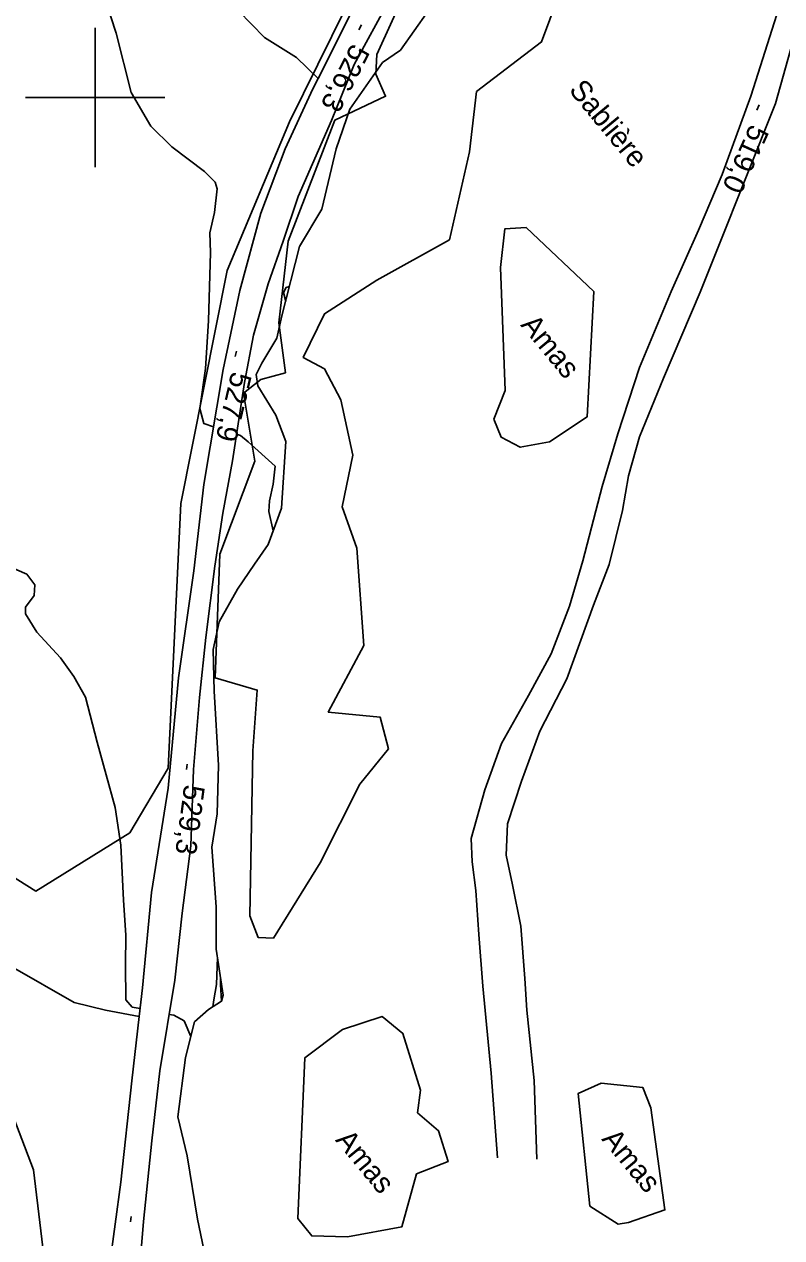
# Model space of a CAD drawing. Extents: x 347312 to 350503, y 6073086 to 6076432.
# Drawn here: x 347489.8 to 347598.7, y 6075236.3 to 6075410.5 of the extents above; entities that cross this region are included whole.
import ezdxf

# ---------------------------------------------------------------- set-up
doc = ezdxf.new("R2010")
doc.units = 0
for name, color, linetype in [('Level 1', 7, 'Continuous'), ('Level 19', 7, 'Continuous'), ('Level 2', 7, 'Continuous'), ('Level 22', 7, 'Continuous'), ('Level 3', 7, 'Continuous'), ('Level 44', 7, 'Continuous'), ('Level 54', 7, 'Continuous'), ('Level 57', 7, 'Continuous'), ('Level 61', 7, 'Continuous')]:
    doc.layers.add(name, color=color, linetype=linetype)

msp = doc.modelspace()

# ---------------------------------------------------------------- linework, layer by layer
at = {"layer": 'Level 1'}
for points in [[(347485.4, 6075333.62), (347490.16, 6075331.59), (347491.33, 6075330.03), (347491.25, 6075328.52), (347490, 6075326.82), (347489.98, 6075325.88)], [(347489.98, 6075325.88), (347491.63, 6075323.26), (347495, 6075319.55), (347496.93, 6075316.9), (347498.62, 6075313.92), (347500.27, 6075307.46), (347502.87, 6075298.09), (347503.67, 6075292.65), (347504.09, 6075284.78)], [(347504.09, 6075284.78), (347504.41, 6075279.74), (347504.37, 6075275.47), (347504.4, 6075270.46), (347505.32, 6075269.43), (347506.46, 6075269.2)], [(347510.64, 6075268.37), (347511.3, 6075268.24), (347512.8, 6075267.44), (347513.75, 6075265.18)]]:
    msp.add_lwpolyline(points, dxfattribs=at)
at = {"layer": 'Level 19'}
for points in [[(347604, 6075418.58), (347600.64, 6075409.38), (347597.78, 6075399.16), (347589.46, 6075378.31), (347586.97, 6075372.06), (347581.67, 6075359.74), (347578.21, 6075351.28), (347576.66, 6075345.69), (347575.81, 6075340.7), (347573.86, 6075332.95), (347571.6, 6075327.13), (347567.78, 6075316.54), (347563.93, 6075309.04), (347561.25, 6075301.87), (347559.26, 6075295.75), (347559.05, 6075291.24), (347560, 6075286.97), (347561.16, 6075281.06), (347561.75, 6075273.52), (347562.03, 6075268.98), (347563.09, 6075258.88), (347563.49, 6075247.61)], [(347502.07, 6075232.21), (347503.68, 6075244.29), (347505.27, 6075258.83), (347506.33, 6075268.05), (347506.81, 6075272.21), (347508.09, 6075285.89), (347510.51, 6075300.87), (347511.99, 6075316.68), (347514.16, 6075332.04), (347515.63, 6075344.47), (347518.41, 6075360.97), (347520.81, 6075372.32), (347523.81, 6075383.42), (347527.31, 6075392.63), (347531.3, 6075401.28), (347532.06, 6075402.77), (347535.32, 6075409.2), (347538.94, 6075416.65)], [(347542.37, 6075414.17), (347537.23, 6075404.75), (347533.97, 6075396.73), (347532.08, 6075392.46), (347529.16, 6075385.8), (347527, 6075379.4), (347524.85, 6075373.25), (347522.78, 6075365.88), (347521.47, 6075359.1), (347519.72, 6075347.86), (347518.37, 6075340.35), (347517.2, 6075332.71), (347515.93, 6075322.5), (347515.02, 6075313.87), (347514.15, 6075303.55), (347513.75, 6075292.58), (347512.52, 6075282.93), (347511.46, 6075273.27), (347509.3, 6075260.26), (347508.16, 6075250.24), (347506.95, 6075238.65), (347506.16, 6075229.38)], [(347557.8, 6075247.79), (347556.93, 6075259.95), (347555.72, 6075272.43), (347555.16, 6075279.84), (347554.73, 6075286.14), (347554.17, 6075290.3), (347554.05, 6075293.61), (347556.02, 6075300.63), (347558.42, 6075307.25), (347562.26, 6075314.14), (347565.55, 6075320.16), (347568.17, 6075326.97), (347570.11, 6075333.51), (347572.88, 6075344.18), (347575.1, 6075351.72), (347578.24, 6075361.26), (347582.78, 6075372.17), (347586.72, 6075380.96), (347590.11, 6075388.97), (347594.23, 6075400.2), (347597.98, 6075411.94)]]:
    msp.add_lwpolyline(points, dxfattribs=at)
at = {"layer": 'Level 2'}
for points in [[(347486.54, 6075434.61), (347487.71, 6075433.67), (347494.33, 6075427.99), (347500.23, 6075420.13), (347501.2, 6075417.21), (347501.16, 6075414.52), (347502.27, 6075411.59), (347503, 6075409.27), (347505.18, 6075400.72), (347508.01, 6075395.89), (347511.02, 6075392.93), (347515.72, 6075389.38), (347517.26, 6075387.86), (347517.53, 6075386.89), (347517.14, 6075383.51), (347516.49, 6075380.59), (347516.59, 6075377.75), (347516.31, 6075367.96), (347515.88, 6075361.1), (347515.04, 6075355.36), (347515.6, 6075353.2), (347517.02, 6075352.74)], [(347527.38, 6075370.75), (347527.09, 6075372.02), (347527.45, 6075372.72), (347527.93, 6075372.87)], [(347520.32, 6075351.67), (347520.87, 6075351.49), (347521.97, 6075350.59), (347525.86, 6075347.1), (347525.56, 6075344.52), (347525.04, 6075342.1), (347524.96, 6075340.58), (347525.58, 6075337.8)], [(347517.57, 6075276.53), (347517.42, 6075272.67), (347517.04, 6075270.47), (347516.92, 6075269.48)], [(347518.15, 6075270.25), (347518.01, 6075272.67), (347518.03, 6075273.56)]]:
    msp.add_lwpolyline(points, dxfattribs=at)
at = {"layer": 'Level 22'}
for points in [[(347532.06, 6075402.77), (347528.96, 6075405.75), (347524.35, 6075408.65), (347520.62, 6075412.44), (347516.84, 6075415.91), (347512.52, 6075422.13), (347509.76, 6075425.86), (347508.37, 6075426.77), (347504.94, 6075426.99), (347497.2, 6075425.06), (347490.43, 6075423.82), (347481.83, 6075421.83), (347478.3, 6075421.65), (347476.24, 6075422.29), (347475.12, 6075423.5), (347474.66, 6075424.79)], [(347378.96, 6075345.71), (347382.72, 6075342.28), (347390.54, 6075335.04), (347397.1, 6075330.4), (347404.06, 6075326.33), (347412.01, 6075321.47), (347422.61, 6075315.27), (347431.62, 6075309.96), (347446.7, 6075300.93), (347457.22, 6075294.14), (347463.64, 6075290.79), (347475.8, 6075283.67), (347488.1, 6075275.16), (347496.98, 6075270.1), (347501.5, 6075268.96), (347506.33, 6075268.05)]]:
    msp.add_lwpolyline(points, dxfattribs=at)
at = {"layer": 'Level 3'}
for p, q in [((347538.26, 6075410.47), (347537.89, 6075409.75)), ((347595.42, 6075398.95), (347595.09, 6075398.22)), ((347520.32, 6075363.6), (347520.14, 6075362.82)), ((347513.21, 6075304.32), (347513.11, 6075303.53)), ((347505.18, 6075239.38), (347505.06, 6075238.59))]:
    msp.add_line(p, q, dxfattribs=at)
at = {"layer": 'Level 44'}
for points in [[(347591.92, 6075521.69), (347587.38, 6075506.98), (347575.29, 6075488.09), (347555.44, 6075453.74), (347540.11, 6075421.18), (347527.95, 6075396.52), (347518.95, 6075375.18), (347512.3, 6075341.71), (347510.51, 6075303.72), (347504.98, 6075294.44), (347491.46, 6075286.09), (347466.62, 6075301.65), (347465.32, 6075312.56), (347458.07, 6075310.52), (347465.28, 6075289.97), (347479.88, 6075275.48), (347491.13, 6075246.07), (347494.15, 6075220.98), (347494.24, 6075191.28), (347493.44, 6075158.09), (347491.65, 6075142.72)], [(347570, 6075423.69), (347564.13, 6075408), (347554.82, 6075400.88), (347553.78, 6075392.24), (347550.91, 6075379.59), (347540.46, 6075373.77), (347532.95, 6075368.96), (347529.9, 6075362.69), (347532.95, 6075361.08), (347535.31, 6075356.59), (347537.01, 6075348.65), (347535.5, 6075341.27), (347537.59, 6075335.33), (347538.6, 6075321.33), (347533.51, 6075311.78), (347540.95, 6075311.06), (347542.17, 6075306.49), (347538.05, 6075301.43), (347532.34, 6075290.13), (347525.62, 6075279.32), (347523.43, 6075279.4), (347522.23, 6075282.53)], [(347522.23, 6075282.53), (347522.66, 6075306.22), (347523.29, 6075314.95), (347517.27, 6075316.69), (347517.92, 6075334.43), (347522.93, 6075347.8), (347521.3, 6075357.55), (347523.79, 6075359.54), (347527.34, 6075360.49), (347526.4, 6075367.68), (347527.74, 6075379.4), (347534.43, 6075396.78), (347541.73, 6075400.2), (347540.34, 6075403.39), (347540.47, 6075406.21), (347546.63, 6075419.68)]]:
    msp.add_lwpolyline(points, dxfattribs=at)
at = {"layer": 'Level 54'}
msp.add_lwpolyline([(347516.76, 6075229.12), (347514.73, 6075238.97), (347513.21, 6075248.05), (347511.88, 6075253.69), (347512.98, 6075262.17), (347514.29, 6075267.29), (347516.28, 6075269.08), (347518.18, 6075270.27), (347518.41, 6075271.14), (347517.39, 6075277.73), (347517.39, 6075283.83), (347516.76, 6075292.4), (347517.52, 6075297.19), (347517.74, 6075304.17), (347517.1, 6075314.77), (347516.97, 6075320.76), (347517.82, 6075324.74), (347520.47, 6075329.44), (347522.88, 6075333.02), (347524.86, 6075335.86), (347526.78, 6075341.06), (347527.4, 6075350.64), (347525.97, 6075354.39), (347523.36, 6075358.63), (347523.16, 6075360.27), (347523.96, 6075361.86), (347526.13, 6075365.47), (347526.85, 6075368.65), (347529.39, 6075378.62), (347532.58, 6075384), (347534.62, 6075392.63), (347536.62, 6075398.35), (347538.93, 6075401.7), (347541.32, 6075405.05), (347543.88, 6075406.8), (347547.81, 6075412.38)], dxfattribs=at)
at = {"layer": 'Level 57'}
for points in [[(347557.31, 6075353.84), (347558.91, 6075357.96), (347558.24, 6075375.6), (347558.89, 6075381.17), (347561.92, 6075381.36), (347571.68, 6075372.16), (347570.7, 6075354.15), (347565.3, 6075350.56), (347561.09, 6075349.81), (347558.34, 6075351.24), (347557.31, 6075353.84)], [(347529.11, 6075239.09), (347530.14, 6075262.14), (347535.56, 6075266.21), (347541.24, 6075268.07), (347544.24, 6075265.65), (347546.74, 6075257.48), (347546.34, 6075254.25), (347549.33, 6075251.66), (347550.72, 6075247.24), (347546.19, 6075245.46), (347544.09, 6075237.88), (347536.25, 6075236.42), (347531.13, 6075236.56), (347529.11, 6075239.09)], [(347571.1, 6075240.86), (347569.42, 6075257.03), (347572.71, 6075258.5), (347578.69, 6075257.89), (347579.86, 6075254.95), (347581.89, 6075240.3), (347576.63, 6075238.49), (347575.15, 6075238.27), (347571.1, 6075240.86)]]:
    msp.add_lwpolyline(points, dxfattribs=at)
at = {"layer": 'Level 61'}
for p, q in [((347500, 6075410), (347500, 6075390)), ((347490, 6075400), (347510, 6075400))]:
    msp.add_line(p, q, dxfattribs=at)

# ---------------------------------------------------------------- texts
at = {"layer": 'Level 3'}
for s, rotation, p in [('526,3', 242.8765, (347536.91, 6075407.92)), ('519,0', 245.589, (347594.2, 6075396.34)), ('527,9', 256.5891, (347519.62, 6075360.8)), ('529,3', 262.5536, (347512.81, 6075301.47))]:
    msp.add_text(s, height=3, rotation=rotation, dxfattribs=at).set_placement(p)
at = {"layer": 'Level 54'}
msp.add_text('Sablière', height=3, rotation=309.568, dxfattribs=at).set_placement((347567.97, 6075401.04))
at = {"layer": 'Level 57'}
for p in [(347561.05, 6075367.32), (347534.43, 6075250.29), (347572.69, 6075250.43)]:
    msp.add_text('Amas', height=3, rotation=309.568, dxfattribs=at).set_placement(p)

doc.saveas('drawing.dxf')
